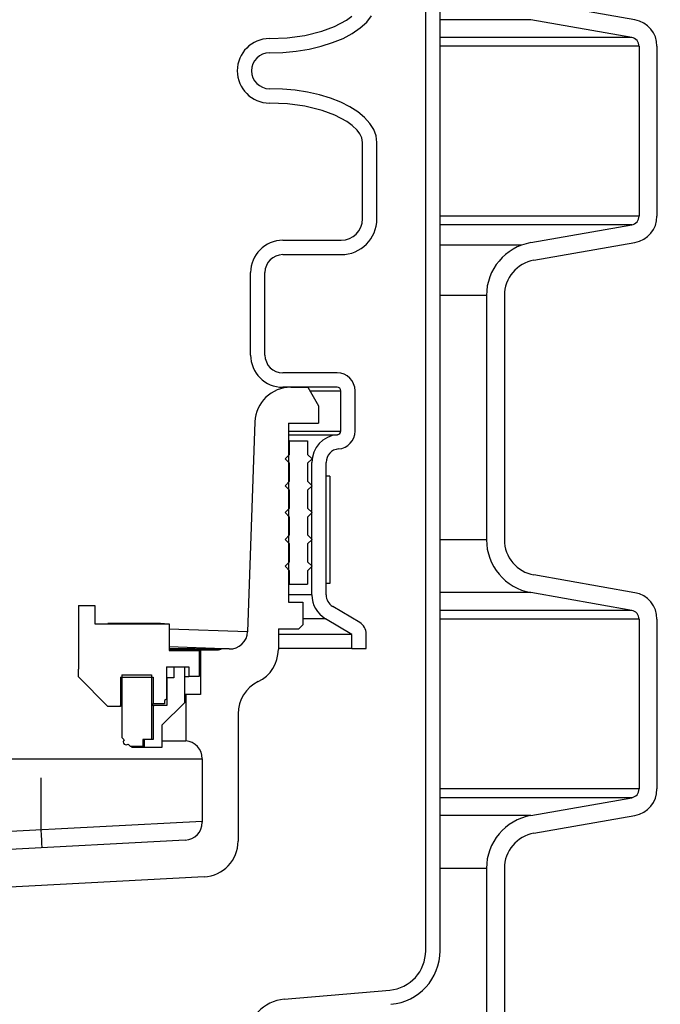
# Model space of a CAD drawing. Extents: x -169 to 7270, y -140 to 2984.
# Tile 355 of 656: x 1764.22 to 1768.69, y 969.54 to 976.41. Entities that reach past the tile are written whole.
import ezdxf

# ---------------------------------------------------------------- set-up
doc = ezdxf.new("R2010")
doc.units = 0
doc.header["$MEASUREMENT"] = 0
doc.header["$PDSIZE"] = 1
doc.layers.get('DEFPOINTS').update_dxf_attribs({"linetype": 'CONTINUOUS'})
for name, color, linetype in [('DIM', 3, 'CONTINUOUS'), ('PEAGRAVEL-HATCH', 3, 'CONTINUOUS'), ('SPILL-BUCKET', 1, 'CONTINUOUS')]:
    doc.layers.add(name, color=color, linetype=linetype)
doc.styles.add('SIMPLEX', font='simplex')
doc.dimstyles.new('DIM64', dxfattribs={"dimscale": 64, "dimtxt": 0.09375, "dimasz": 0.09375, "dimexe": 0.0625, "dimexo": 0.0625, "dimgap": 0.046875, "dimtad": 1, "dimdec": 4, "dimzin": 3, "dimdsep": 46, "dimlunit": 4, "dimtxsty": 'SIMPLEX', "dimcen": 0, "dimclrd": 256, "dimclre": 256, "dimclrt": 256, "dimadec": 0, "dimazin": 0, "dimtfac": 1, "dimtdec": 4, "dimtmove": 0, "dimatfit": 3, "dimfxl": 1, "dimfrac": 2, "dimtolj": 1, "dimtzin": 0, "dimarcsym": 0})

# ---------------------------------------------------------------- blocks, each defined once
blk = doc.blocks.new('*D113')
at = {"layer": 'DEFPOINTS', "color": 0, "transparency": 16777216}
for p in [(1368.5472, 978.296), (2031.7725, 978.0147), (1368.5472, 700.5233)]:
    blk.add_point(p, dxfattribs=at)
at = {"layer": 'DIM', "lineweight": -2, "transparency": 16777216}
for p, q in [((1368.5472, 974.296), (1368.5472, 696.5233)), ((2031.7725, 974.0147), (2031.7725, 696.5233)), ((2025.7725, 700.5233), (1374.5472, 700.5233))]:
    blk.add_line(p, q, dxfattribs=at)
at = {"layer": 'DIM', "transparency": 16777216}
for points in [[(1374.5472, 701.5233), (1374.5472, 699.5233), (1368.5472, 700.5233)], [(2025.7725, 701.5233), (2025.7725, 699.5233), (2031.7725, 700.5233)]]:
    blk.add_solid(points, dxfattribs=at)
at = {"layer": 'DIM', "transparency": 16777216, "insert": (1700.1599, 708.0947), "char_height": 6, "attachment_point": 5, "style": 'SIMPLEX'}
blk.add_mtext('\\A1;55\'-3 1/4" (F.V. TANK SLAB)', dxfattribs=at)

msp = doc.modelspace()

# ---------------------------------------------------------------- hatches: boundary and pattern name
at = {"layer": 'PEAGRAVEL-HATCH'}
h = msp.add_hatch(dxfattribs=at)
h.set_pattern_fill('AR-SAND', color=256, scale=7.5, style=0)
h.set_pattern_definition([(37.5, (-893.09, 5e-13), (-0.47245, 14.45118), [0, -11.4, 0, -12.75, 0, -12.1875]), (7.5, (-893.09, 5e-13), (13.27333, 21.1661), [0, -6.15, 0, -10.275, 0, -3.9375]), (327.5, (-902.315, 5e-13), (23.356064, 0.042443), [0, -3.75, 0, -13.5, 0, -17.625]), (317.5, (-902.315, 5e-13), (22.54595, 6.58257), [0, -1.875, 0, -8.85, 0, -10.125])])
h.paths.add_polyline_path([(1762.62272, 960.78247), (1762.7844, 960.78249), (1762.92429, 961.97222), (1767.29132, 963.31274), (1767.36876, 965.18573), (1767.60298, 965.18573), (1767.60298, 966.78697), (1768.66787, 967.34159), (1768.6781, 978.01472), (1785.12234, 978.01472), (1785.12234, 967.23834), (1785.23334, 967.17425), (1785.93696, 967.05019), (1786.08495, 966.96474), (1786.1434, 966.80415), (1786.1434, 965.20292), (1786.45506, 965.20292), (1786.45506, 963.32993), (1790.82209, 961.9894), (1790.89953, 960.79968), (1791.02444, 960.79968), (1791.02362, 935.26579), (1762.62554, 935.26579)])
h.paths.add_polyline_path([(1762.62201, 934.26579), (1791.02362, 934.26579), (1791.02362, 916.69416), (1790.10918, 915.87408), (1788.62201, 915.52328), (1787.62201, 917.52328), (1782.62201, 917.52328), (1781.62201, 915.52328), (1772.12201, 915.52328), (1771.12201, 917.52328), (1766.12201, 917.52328), (1765.12201, 915.52328), (1763.64594, 915.87407), (1762.95013, 917.52328), (1763.31137, 923.08613), (1762.62689, 923.08616)])

# ---------------------------------------------------------------- linework, layer by layer
at = {"layer": 'SPILL-BUCKET', "color": 1, "linetype": 'Continuous'}
for p, q in [((1767.05244, 969.91046), (1767.05244, 984.10802)), ((1767.15237, 969.91046), (1767.15237, 984.10802)), ((1768.5115, 976.40623), (1767.80788, 976.5303)), ((1766.41643, 976.3599), (1766.49936, 976.40381)), ((1766.49936, 976.40381), (1766.53768, 976.43128)), ((1766.59535, 976.3495), (1766.64069, 976.39074)), ((1766.64069, 976.39074), (1766.67534, 976.43449)), ((1768.48981, 976.28321), (1767.78619, 976.40728)), ((1766.20874, 976.2976), (1766.32854, 976.32745)), ((1766.32854, 976.32745), (1766.41643, 976.3599)), ((1766.54002, 976.31142), (1766.59535, 976.3495)), ((1765.96253, 976.27548), (1766.08666, 976.28077)), ((1766.08666, 976.28077), (1766.20874, 976.2976)), ((1766.3236, 976.2219), (1766.40307, 976.24712)), ((1766.40307, 976.24712), (1766.47559, 976.27712)), ((1766.47559, 976.27712), (1766.54002, 976.31142)), ((1765.96253, 976.17555), (1766.05647, 976.17851)), ((1766.05647, 976.17851), (1766.14892, 976.18732)), ((1766.14892, 976.18732), (1766.23844, 976.20187)), ((1766.23844, 976.20187), (1766.3236, 976.2219)), ((1768.54142, 976.22171), (1768.54142, 975.03718)), ((1768.66633, 976.22171), (1768.66633, 975.03718)), ((1766.05287, 975.92299), (1765.96253, 975.92572)), ((1766.1419, 975.91483), (1766.05287, 975.92299)), ((1766.22831, 975.90137), (1766.1419, 975.91483)), ((1766.31084, 975.8828), (1766.22831, 975.90137)), ((1766.38829, 975.85939), (1766.31084, 975.8828)), ((1766.45954, 975.83148), (1766.38829, 975.85939)), ((1766.08716, 975.82048), (1765.96253, 975.82579)), ((1766.21002, 975.80345), (1766.08716, 975.82048)), ((1766.33088, 975.77309), (1766.21002, 975.80345)), ((1766.4189, 975.74035), (1766.33088, 975.77309)), ((1766.52353, 975.79948), (1766.45954, 975.83148)), ((1766.57935, 975.76386), (1766.52353, 975.79948)), ((1766.50161, 975.69602), (1766.4189, 975.74035)), ((1766.62617, 975.72513), (1766.57935, 975.76386)), ((1766.66332, 975.68386), (1766.62617, 975.72513)), ((1766.53979, 975.66829), (1766.50161, 975.69602)), ((1766.57378, 975.6356), (1766.53979, 975.66829)), ((1766.59296, 975.61024), (1766.57378, 975.6356)), ((1766.69024, 975.64066), (1766.66332, 975.68386)), ((1766.70656, 975.59615), (1766.69024, 975.64066)), ((1766.60678, 975.58189), (1766.59296, 975.61024)), ((1766.61209, 975.55098), (1766.60678, 975.58189)), ((1766.71202, 975.55098), (1766.70656, 975.59615)), ((1766.61209, 975.01767), (1766.61209, 975.55098)), ((1766.71202, 975.01767), (1766.71202, 975.55098)), ((1767.78619, 974.8516), (1768.48981, 974.97567)), ((1766.05562, 974.86777), (1766.46219, 974.86777)), ((1767.80788, 974.72859), (1768.5115, 974.85265)), ((1766.05562, 974.76784), (1766.46219, 974.76784)), ((1765.83077, 974.06757), (1765.83077, 974.64292)), ((1765.9307, 974.06757), (1765.9307, 974.64292)), ((1767.47652, 974.48255), (1767.47652, 972.77906)), ((1767.60144, 974.48255), (1767.60144, 972.77906)), ((1766.43473, 973.94265), (1766.05562, 973.94265)), ((1766.43473, 973.84272), (1766.05562, 973.84272)), ((1766.45972, 973.53668), (1766.45972, 973.81774)), ((1766.55965, 973.53668), (1766.55965, 973.81774)), ((1766.09459, 973.59289), (1766.09459, 972.34375)), ((1766.25798, 972.3939), (1766.25798, 973.31873)), ((1766.35791, 972.3939), (1766.35791, 973.31873)), ((1768.5115, 972.40896), (1767.80788, 972.53303)), ((1768.48981, 972.28595), (1767.78619, 972.41001)), ((1766.09459, 972.34375), (1766.19615, 972.34375)), ((1766.19615, 972.34375), (1766.19615, 972.18544)), ((1764.62909, 972.32057), (1764.62909, 971.87588)), ((1764.62909, 972.32057), (1764.74402, 972.32057)), ((1764.74402, 972.32057), (1764.74402, 972.19297)), ((1766.59203, 972.20104), (1766.4036, 972.31344)), ((1766.53779, 972.11704), (1766.35241, 972.22762)), ((1768.54142, 972.22444), (1768.54142, 971.03991)), ((1768.66633, 972.22444), (1768.66633, 971.03991)), ((1764.74402, 972.19297), (1765.26366, 972.19297)), ((1765.2012, 972.19316), (1764.83399, 972.19316)), ((1765.2012, 972.19316), (1765.23004, 972.19314)), ((1765.26366, 972.19297), (1765.26366, 972.00579)), ((1766.02439, 972.15637), (1766.16707, 972.15637)), ((1766.02439, 972.15637), (1766.02439, 972.01322)), ((1766.19615, 972.18544), (1766.16707, 972.15637)), ((1766.53779, 972.02027), (1766.53779, 972.11704)), ((1766.63772, 972.02027), (1766.63772, 972.12058)), ((1765.26366, 972.03342), (1765.26366, 972.00579)), ((1765.26366, 972.00579), (1765.47227, 972.00579)), ((1765.47227, 972.00579), (1765.47227, 971.82391)), ((1766.53779, 972.02027), (1766.63772, 972.02027)), ((1764.62909, 971.82192), (1764.62909, 971.87588)), ((1765.24367, 971.89087), (1765.24367, 971.6661)), ((1765.24367, 971.89087), (1765.33786, 971.89087)), ((1765.29564, 971.89087), (1765.36959, 971.89087)), ((1765.29564, 971.89087), (1765.29564, 971.81592)), ((1765.36784, 971.89087), (1765.39982, 971.89087)), ((1765.36959, 971.89087), (1765.36959, 971.64104)), ((1765.39982, 971.89087), (1765.39982, 971.82391)), ((1764.83495, 971.61606), (1764.62909, 971.82192)), ((1764.92339, 971.82091), (1765.14974, 971.82091)), ((1764.92339, 971.82091), (1764.92339, 971.61606)), ((1764.93139, 971.83591), (1765.13875, 971.83591)), ((1764.93139, 971.83591), (1764.93139, 971.3987)), ((1765.13875, 971.83591), (1765.13875, 971.38422)), ((1765.14974, 971.82091), (1765.14974, 971.63304)), ((1765.24555, 971.81592), (1765.24367, 971.81592)), ((1765.24617, 971.81592), (1765.24555, 971.81592)), ((1765.29564, 971.81592), (1765.24617, 971.81592)), ((1765.24617, 971.81592), (1765.24617, 971.62105)), ((1765.36959, 971.82391), (1765.39223, 971.82391)), ((1765.39223, 971.82391), (1765.39982, 971.82391)), ((1765.47227, 971.82391), (1765.39982, 971.82391)), ((1765.24367, 971.6661), (1765.22968, 971.65803)), ((1765.22968, 971.65803), (1765.22968, 971.63304)), ((1764.92339, 971.61606), (1764.83495, 971.61606)), ((1764.86501, 971.61606), (1764.84703, 971.61606)), ((1764.92339, 971.62304), (1764.91641, 971.61606)), ((1765.14698, 971.62105), (1765.13874, 971.62105)), ((1765.13875, 971.63304), (1765.14699, 971.63304)), ((1765.14974, 971.62105), (1765.14698, 971.62105)), ((1765.14699, 971.63304), (1765.14974, 971.63304)), ((1765.22968, 971.63304), (1765.14974, 971.63304)), ((1765.24617, 971.62105), (1765.14974, 971.62105)), ((1765.15938, 971.62105), (1765.14974, 971.61755)), ((1765.14974, 971.62105), (1765.14974, 971.38422)), ((1765.36959, 971.64104), (1765.21245, 971.4839)), ((1765.74333, 971.56392), (1765.74333, 970.67588)), ((1765.21245, 971.4839), (1765.21245, 971.32875)), ((1764.93108, 971.3987), (1764.93014, 971.3987)), ((1764.93139, 971.3987), (1764.93108, 971.3987)), ((1764.94848, 971.38161), (1764.93139, 971.3987)), ((1764.94817, 971.38161), (1764.94723, 971.38161)), ((1764.94848, 971.38161), (1764.94817, 971.38161)), ((1765.13875, 971.38422), (1765.07779, 971.38422)), ((1765.07779, 971.38422), (1765.07779, 971.33625)), ((1765.08778, 971.38422), (1765.08778, 971.32875)), ((1765.14974, 971.38422), (1765.08778, 971.38422)), ((1765.21245, 971.37525), (1765.27117, 971.37525)), ((1764.99384, 971.33625), (1764.97675, 971.35334)), ((1764.9926, 971.33625), (1764.99353, 971.33625)), ((1764.99353, 971.33625), (1764.99384, 971.33625)), ((1765.07779, 971.33625), (1764.99384, 971.33625)), ((1765.04834, 971.32875), (1765.00006, 971.32875)), ((1765.07785, 971.32875), (1765.04834, 971.32875)), ((1765.08778, 971.32875), (1765.07785, 971.32875)), ((1765.21245, 971.32875), (1765.08778, 971.32875)), ((1767.78619, 970.85433), (1768.48981, 970.9784)), ((1767.80788, 970.73132), (1768.5115, 970.85539)), ((1767.47652, 970.48529), (1767.47652, 969.28145)), ((1767.60144, 970.48529), (1767.60144, 969.28145)), ((1765.50658, 970.42639), (1763.74787, 970.33422)), ((1766.06556, 969.5723), (1766.80158, 969.63669))]:
    msp.add_line(p, q, dxfattribs=at)
at = {"layer": 'SPILL-BUCKET', "color": 7}
for p, q in [((1767.78619, 976.40728), (1767.15237, 976.40728)), ((1768.48981, 976.28322), (1767.15237, 976.28322)), ((1768.54142, 976.22171), (1767.15237, 976.22171)), ((1768.54142, 975.03718), (1767.15237, 975.03718)), ((1768.48981, 974.97567), (1767.15237, 974.97567)), ((1767.71977, 974.83347), (1767.15237, 974.83347)), ((1767.47652, 974.48255), (1767.15237, 974.48255)), ((1767.47652, 972.77906), (1767.15237, 972.77906)), ((1767.78619, 972.41001), (1767.15237, 972.41001)), ((1766.25798, 972.3939), (1766.09459, 972.3939)), ((1768.48981, 972.28595), (1767.15237, 972.28595)), ((1766.35241, 972.22762), (1766.19615, 972.22762)), ((1768.54142, 972.22444), (1767.15237, 972.22444)), ((1766.53779, 972.11704), (1766.02439, 972.11704)), ((1766.53779, 972.02027), (1766.02439, 972.02027)), ((1768.54142, 971.03991), (1767.15237, 971.03991)), ((1768.48981, 970.9784), (1767.15237, 970.9784)), ((1767.78619, 970.85433), (1767.15237, 970.85433)), ((1767.47652, 970.48529), (1767.15237, 970.48529))]:
    msp.add_line(p, q, dxfattribs=at)
at = {"layer": 'SPILL-BUCKET', "linetype": 'Continuous'}
for p, q in [((1766.11098, 973.84272), (1766.2305, 973.84272)), ((1766.2305, 973.84272), (1766.30545, 973.7129)), ((1766.24506, 973.81774), (1766.31038, 973.81774)), ((1766.31038, 973.81774), (1766.364, 973.81774)), ((1766.364, 973.81774), (1766.40581, 973.81774)), ((1766.40581, 973.81774), (1766.43574, 973.81774)), ((1766.43574, 973.81774), (1766.45372, 973.81774)), ((1766.45372, 973.81774), (1766.45972, 973.81774)), ((1766.30545, 973.7129), (1766.30545, 973.59289)), ((1765.8613, 973.60161), (1765.81015, 972.13682)), ((1766.09459, 973.59289), (1766.30545, 973.59289)), ((1766.09468, 973.51177), (1766.18477, 973.51177)), ((1766.09474, 973.53668), (1766.19085, 973.53668)), ((1766.18477, 973.51177), (1766.26136, 973.51177)), ((1766.19085, 973.53668), (1766.27258, 973.53668)), ((1766.26136, 973.51177), (1766.32428, 973.51177)), ((1766.27258, 973.53668), (1766.33973, 973.53668)), ((1766.32428, 973.51177), (1766.37336, 973.51177)), ((1766.33973, 973.53668), (1766.39213, 973.53668)), ((1766.37336, 973.51177), (1766.4085, 973.51177)), ((1766.39213, 973.53668), (1766.42965, 973.53668)), ((1766.4085, 973.51177), (1766.42962, 973.51177)), ((1766.42962, 973.51177), (1766.43666, 973.51177)), ((1766.42965, 973.53668), (1766.4522, 973.53668)), ((1766.4522, 973.53668), (1766.45972, 973.53668)), ((1765.81015, 972.13682), (1765.26366, 972.15546)), ((1765.64211, 972.01769), (1765.26366, 972.03091)), ((1765.62615, 972.01441), (1765.26366, 972.02053)), ((1765.47541, 972.01129), (1765.26366, 972.01129)), ((1765.48001, 972.01129), (1765.47541, 972.01129)), ((1765.48001, 972.01129), (1765.60664, 972.01129)), ((1765.48001, 972.01129), (1765.48001, 971.699)), ((1765.54496, 972.01129), (1765.55574, 972.01233)), ((1765.55574, 972.01233), (1765.56617, 972.01543)), ((1765.56617, 972.01543), (1765.57768, 972.0187)), ((1765.57768, 972.0187), (1765.58957, 972.01953)), ((1765.6464, 972.01754), (1765.64211, 972.01769)), ((1765.64781, 972.01749), (1765.6464, 972.01754)), ((1765.68095, 972.01634), (1765.64782, 972.01749)), ((1765.37633, 971.699), (1765.36959, 971.699)), ((1765.37858, 971.699), (1765.37633, 971.699)), ((1765.48001, 971.699), (1765.37858, 971.699)), ((1765.37858, 971.699), (1765.37858, 971.37525)), ((1765.27117, 971.37525), (1765.31768, 971.37525)), ((1765.31768, 971.37525), (1765.35136, 971.37525)), ((1765.35136, 971.37525), (1765.37175, 971.37525)), ((1765.37175, 971.37525), (1765.37858, 971.37525)), ((1762.87965, 971.25074), (1765.4935, 971.25074)), ((1765.4935, 971.25074), (1765.4935, 970.80716)), ((1764.36927, 970.75479), (1764.36927, 971.11639)), ((1765.4935, 970.81371), (1762.87965, 970.67672)), ((1764.37129, 970.71625), (1764.36927, 970.75479)), ((1765.37513, 970.68242), (1762.93199, 970.55438)), ((1764.37312, 970.68147), (1764.37129, 970.71625)), ((1764.37456, 970.65387), (1764.37312, 970.68147)), ((1764.37549, 970.63616), (1764.37456, 970.65387)), ((1764.37581, 970.63005), (1764.37549, 970.63616))]:
    msp.add_line(p, q, dxfattribs=at)
at = {"layer": 'SPILL-BUCKET', "color": 7, "linetype": 'Continuous'}
for p, q in [((1766.10096, 973.46798), (1766.09458, 973.46798)), ((1766.10309, 973.46798), (1766.10096, 973.46798)), ((1766.10309, 973.46798), (1766.228, 973.46798)), ((1766.10309, 973.37429), (1766.10309, 973.46798)), ((1766.228, 973.46798), (1766.228, 973.37429)), ((1766.07186, 973.34306), (1766.10309, 973.37429)), ((1766.10096, 973.37429), (1766.09458, 973.37429)), ((1766.10309, 973.37429), (1766.10096, 973.37429)), ((1766.228, 973.37429), (1766.25923, 973.34306)), ((1766.10309, 973.31183), (1766.07186, 973.34306)), ((1766.10096, 973.31183), (1766.09458, 973.31183)), ((1766.10309, 973.31183), (1766.10096, 973.31183)), ((1766.10309, 973.18692), (1766.10309, 973.31183)), ((1766.25923, 973.34306), (1766.228, 973.31183)), ((1766.228, 973.31183), (1766.228, 973.18692)), ((1766.07186, 973.15569), (1766.10309, 973.18692)), ((1766.10309, 973.12446), (1766.07186, 973.15569)), ((1766.10096, 973.18692), (1766.09458, 973.18692)), ((1766.10309, 973.18692), (1766.10096, 973.18692)), ((1766.228, 973.18692), (1766.25923, 973.15569)), ((1766.25923, 973.15569), (1766.228, 973.12446)), ((1766.3829, 973.22258), (1766.35791, 973.22258)), ((1766.35791, 972.47309), (1766.35791, 973.22258)), ((1766.3829, 973.22258), (1766.3829, 972.47309)), ((1766.10096, 973.12446), (1766.09458, 973.12446)), ((1766.10309, 973.12446), (1766.10096, 973.12446)), ((1766.10309, 972.99955), (1766.10309, 973.12446)), ((1766.228, 973.12446), (1766.228, 972.99955)), ((1766.07186, 972.96832), (1766.10309, 972.99955)), ((1766.10309, 972.93709), (1766.07186, 972.96832)), ((1766.10096, 972.99955), (1766.09458, 972.99955)), ((1766.10309, 972.99955), (1766.10096, 972.99955)), ((1766.228, 972.99955), (1766.25923, 972.96832)), ((1766.25923, 972.96832), (1766.228, 972.93709)), ((1766.10096, 972.93709), (1766.09458, 972.93709)), ((1766.10309, 972.93709), (1766.10096, 972.93709)), ((1766.10309, 972.81217), (1766.10309, 972.93709)), ((1766.228, 972.93709), (1766.228, 972.81217)), ((1766.07186, 972.78095), (1766.10309, 972.81217)), ((1766.10096, 972.81217), (1766.09458, 972.81217)), ((1766.10309, 972.81217), (1766.10096, 972.81217)), ((1766.228, 972.81217), (1766.25923, 972.78095)), ((1766.10309, 972.74972), (1766.07186, 972.78095)), ((1766.10096, 972.74972), (1766.09458, 972.74972)), ((1766.10309, 972.74972), (1766.10096, 972.74972)), ((1766.10309, 972.6248), (1766.10309, 972.74972)), ((1766.25923, 972.78095), (1766.228, 972.74972)), ((1766.228, 972.74972), (1766.228, 972.6248)), ((1766.25376, 972.78641), (1766.25608, 972.77779)), ((1766.07186, 972.59357), (1766.10309, 972.6248)), ((1766.10096, 972.6248), (1766.09458, 972.6248)), ((1766.10309, 972.6248), (1766.10096, 972.6248)), ((1766.228, 972.6248), (1766.25923, 972.59357)), ((1766.10309, 972.56235), (1766.07186, 972.59357)), ((1766.10096, 972.56235), (1766.09458, 972.56235)), ((1766.10309, 972.56235), (1766.10096, 972.56235)), ((1766.10309, 972.46866), (1766.10309, 972.56235)), ((1766.25923, 972.59357), (1766.228, 972.56235)), ((1766.228, 972.56235), (1766.228, 972.46866)), ((1766.10096, 972.46866), (1766.09458, 972.46866)), ((1766.10309, 972.46866), (1766.10096, 972.46866)), ((1766.10309, 972.46866), (1766.228, 972.46866)), ((1766.3829, 972.47309), (1766.35791, 972.47309))]:
    msp.add_line(p, q, dxfattribs=at)
at = {"layer": 'SPILL-BUCKET', "color": 1, "linetype": 'Continuous'}
for centre, radius, start, end in [((1768.47896, 976.22171), 0.18737, 0, 80), ((1765.96253, 976.05064), 0.22485, 90, 270), ((1768.47896, 976.22171), 0.06246, 0, 80.000001), ((1765.96253, 976.05064), 0.12491, 90, 270), ((1766.46219, 975.01767), 0.24983, 270, 0), ((1766.46219, 975.01767), 0.1499, 270, 0), ((1768.47896, 975.03718), 0.06246, 279.999999, 0), ((1768.47896, 975.03718), 0.18737, 280, 0), ((1766.05562, 974.64292), 0.22485, 90, 180), ((1767.85127, 974.48255), 0.37474, 100, 180), ((1766.05562, 974.64292), 0.12491, 90, 180), ((1767.85127, 974.48255), 0.24983, 99.999999, 180), ((1766.05562, 974.06757), 0.22485, 180, 270), ((1766.05562, 974.06757), 0.12491, 180, 270), ((1766.43473, 973.81774), 0.12491, 0, 90), ((1766.43473, 973.81774), 0.02498, 0, 90), ((1766.4516, 973.31873), 0.19362, 94.424356, 180), ((1766.43473, 973.53668), 0.02498, 274.424356, 0), ((1766.43473, 973.53668), 0.12491, 274.424356, 0), ((1766.4516, 973.31873), 0.09369, 94.424356, 180), ((1767.85127, 972.77906), 0.37474, 180, 260), ((1767.85127, 972.77906), 0.24983, 180, 260.000001), ((1768.47896, 972.22444), 0.18737, 0, 80), ((1766.4516, 972.3939), 0.19362, 180, 239.183871), ((1766.4516, 972.3939), 0.09369, 180, 239.183869), ((1768.47896, 972.22444), 0.06246, 0, 80.000001), ((1766.54403, 972.12058), 0.09369, 0, 59.183869), ((1765.77456, 972.01322), 0.24983, 295.94448, 0), ((1765.99316, 971.56392), 0.24983, 115.94448, 180), ((1764.96262, 971.36748), 0.01999, 135, 315), ((1768.47896, 971.03991), 0.06246, 279.999999, 0), ((1768.47896, 971.03991), 0.18737, 280, 0), ((1767.85127, 970.48529), 0.37474, 100, 180), ((1767.85127, 970.48529), 0.24983, 99.999999, 180), ((1765.4935, 970.67588), 0.24983, 273, 0), ((1766.77763, 969.91046), 0.27481, 275, 0), ((1766.77763, 969.91046), 0.37474, 275, 0), ((1766.0906, 969.28609), 0.2873, 95, 260)]:
    msp.add_arc(centre, radius, start, end, dxfattribs=at)
at = {"layer": 'SPILL-BUCKET', "linetype": 'Continuous'}
for centre, radius, start, end in [((1766.11098, 973.59289), 0.24983, 90, 178), ((1765.68531, 972.14117), 0.12491, 268, 358), ((1765.60664, 972.07374), 0.06246, 270, 288.195914), ((1765.64564, 971.95508), 0.06246, 88, 108.195914), ((1765.36859, 971.25074), 0.12491, 0, 85.411434), ((1765.36859, 970.80716), 0.12491, 273, 0)]:
    msp.add_arc(centre, radius, start, end, dxfattribs=at)

# ---------------------------------------------------------------- dimensions: what is measured, and where the dimension line sits
at = {"layer": 'DIM'}
dim = msp.add_linear_dim(base=(1368.54722, 700.52328), p1=(2031.77254, 978.01471), p2=(1368.54722, 978.29596), angle=180, text='<> (F.V. TANK SLAB)', dimstyle='DIM64', dxfattribs=at)
dim.commit()
dim.dimension.update_dxf_attribs({"geometry": '*D113', "text_midpoint": (1700.15988, 708.09471)})

doc.saveas('drawing.dxf')
